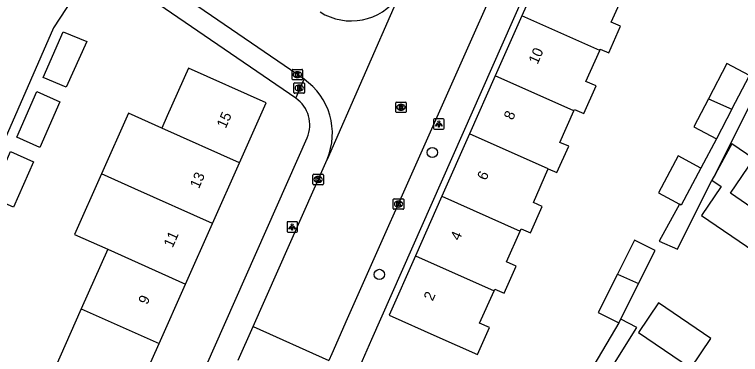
# Model space of a CAD drawing. Extents: x 160026 to 161302, y 384757 to 385701.
# Drawn here: x 160125 to 160194.6, y 385290.8 to 385323.4 of the extents above; entities that cross this region are included whole.
import ezdxf

# ---------------------------------------------------------------- set-up
doc = ezdxf.new("R2010")
doc.units = 0
for name, color, linetype in [('IMGEO_Boom', 7, 'Continuous'), ('IMGEO_Brandkraan', 7, 'Continuous'), ('IMGEO_Kolk', 7, 'Continuous'), ('IMGEO_Lichtpunt', 7, 'Continuous'), ('IMGEO_Pand', 7, 'Continuous'), ('IMGEO_Pand_nummerreeks', 7, 'Continuous'), ('IMGEO_Rijbaan_lokaal_gesloten', 7, 'Continuous'), ('IMGEO_Rijbaan_lokaal_open', 7, 'Continuous'), ('IMGEO_Rioolput', 7, 'Continuous'), ('IMGEO_Voetpad_open', 7, 'Continuous')]:
    doc.layers.add(name, color=color, linetype=linetype)

msp = doc.modelspace()

# ---------------------------------------------------------------- linework, layer by layer
at = {"layer": 'IMGEO_Boom'}
for centre in [(160165.097, 385310.161), (160160.018, 385298.496)]:
    msp.add_circle(centre, 0.489, dxfattribs=at)
at = {"layer": 'IMGEO_Brandkraan'}
for p, q in [((160151.833, 385315.911), (160151.833, 385316.763)), ((160151.908, 385316.837), (160152.76, 385316.837)), ((160152.321, 385316.617), (160152.346, 385316.617)), ((160152.834, 385316.763), (160152.834, 385315.911)), ((160152.76, 385315.837), (160151.908, 385315.837)), ((160152.344, 385316.057), (160152.319, 385316.057))]:
    msp.add_line(p, q, dxfattribs=at)
for points in [[(160151.833, 385315.911), (160151.833, 385316.763)], [(160151.908, 385316.837), (160152.76, 385316.837)], [(160152.181, 385316.537), (160152.181, 385316.137), (160152.394, 385316.137)], [(160152.412, 385316.537), (160152.181, 385316.537)], [(160152.36, 385316.456), (160152.306, 385316.456), (160152.306, 385316.38)], [(160152.834, 385316.763), (160152.834, 385315.911)], [(160152.76, 385315.837), (160151.908, 385315.837)], [(160152.306, 385316.38), (160152.359, 385316.38)], [(160152.368, 385316.304), (160152.306, 385316.304), (160152.306, 385316.223)], [(160152.306, 385316.223), (160152.368, 385316.223)]]:
    msp.add_lwpolyline(points, dxfattribs=at)
for centre, radius, start, end in [((160151.91, 385316.761), 0.0765, 91.55205, 178.44795), ((160151.91, 385316.761), 0.0765, 91.55205, 178.44795), ((160152.361, 385316.418), 0.0379, 267.82845, 90.93552), ((160152.416, 385316.392), 0.145, 59.4692, 91.53667), ((160152.441, 385316.439), 0.0922, 285.51372, 58.15012), ((160152.758, 385316.761), 0.0765, 1.55205, 88.44795), ((160152.758, 385316.761), 0.0765, 1.55205, 88.44795), ((160151.91, 385315.913), 0.0765, 181.55205, 268.44795), ((160151.91, 385315.913), 0.0765, 181.55205, 268.44795), ((160152.369, 385316.263), 0.0404, 269.87594, 90.50774), ((160152.4, 385316.388), 0.251, 268.66757, 293.53466), ((160152.446, 385316.247), 0.105, 301.31148, 78.98903), ((160152.758, 385315.913), 0.0765, 271.55205, 358.44795), ((160152.758, 385315.913), 0.0765, 271.55205, 358.44795)]:
    msp.add_arc(centre, radius, start, end, dxfattribs=at)
for centre, major_axis, ratio, start_param, end_param in [((160152.32, 385316.337), (-0.387, 0.002), 0.722429, 4.712389, 7.853982), ((160152.345, 385316.337), (-0.39, 0.002), 0.717154, 1.570796, 4.712389)]:
    msp.add_ellipse(centre, major_axis=major_axis, ratio=ratio, start_param=start_param, end_param=end_param, dxfattribs=at)
at = {"layer": 'IMGEO_Kolk'}
for p, q in [((160151.658, 385317.192), (160151.658, 385318.044)), ((160151.733, 385318.118), (160152.585, 385318.118)), ((160152.146, 385317.898), (160152.171, 385317.898)), ((160152.659, 385318.044), (160152.659, 385317.192)), ((160152.169, 385317.338), (160152.144, 385317.338)), ((160152.585, 385317.118), (160151.733, 385317.118)), ((160153.651, 385307.157), (160153.651, 385308.009)), ((160153.726, 385308.083), (160154.578, 385308.083)), ((160154.139, 385307.863), (160154.164, 385307.863)), ((160154.652, 385308.009), (160154.652, 385307.157)), ((160154.578, 385307.083), (160153.726, 385307.083)), ((160154.162, 385307.303), (160154.137, 385307.303)), ((160161.357, 385304.799), (160161.357, 385305.651)), ((160161.432, 385305.725), (160162.284, 385305.725)), ((160161.845, 385305.505), (160161.87, 385305.505)), ((160162.358, 385305.651), (160162.358, 385304.799)), ((160162.284, 385304.725), (160161.432, 385304.725)), ((160161.868, 385304.945), (160161.843, 385304.945))]:
    msp.add_line(p, q, dxfattribs=at)
for points in [[(160151.658, 385317.192), (160151.658, 385318.044)], [(160151.733, 385318.118), (160152.585, 385318.118)], [(160152.659, 385318.044), (160152.659, 385317.192)], [(160151.979, 385317.818), (160152.102, 385317.818), (160152.102, 385317.667), (160152.232, 385317.818), (160152.396, 385317.818), (160152.25, 385317.667), (160152.403, 385317.418), (160152.251, 385317.418), (160152.166, 385317.582), (160152.102, 385317.515), (160152.102, 385317.418), (160151.979, 385317.418), (160151.979, 385317.818)], [(160152.585, 385317.118), (160151.733, 385317.118)], [(160153.651, 385307.157), (160153.651, 385308.009)], [(160153.726, 385308.083), (160154.578, 385308.083)], [(160153.972, 385307.783), (160154.095, 385307.783), (160154.095, 385307.632), (160154.225, 385307.783), (160154.389, 385307.783), (160154.243, 385307.632), (160154.396, 385307.383), (160154.244, 385307.383), (160154.159, 385307.547), (160154.095, 385307.48), (160154.095, 385307.383), (160153.972, 385307.383), (160153.972, 385307.783)], [(160154.652, 385308.009), (160154.652, 385307.157)], [(160154.578, 385307.083), (160153.726, 385307.083)], [(160161.357, 385304.799), (160161.357, 385305.651)], [(160161.432, 385305.725), (160162.284, 385305.725)], [(160161.678, 385305.425), (160161.801, 385305.425), (160161.801, 385305.274), (160161.931, 385305.425), (160162.095, 385305.425), (160161.949, 385305.274), (160162.102, 385305.025), (160161.95, 385305.025), (160161.865, 385305.189), (160161.801, 385305.122), (160161.801, 385305.025), (160161.678, 385305.025), (160161.678, 385305.425)], [(160162.358, 385305.651), (160162.358, 385304.799)], [(160162.284, 385304.725), (160161.432, 385304.725)]]:
    msp.add_lwpolyline(points, dxfattribs=at)
for centre, start, end in [((160151.735, 385318.042), 91.55205, 178.44795), ((160151.735, 385318.042), 91.55205, 178.44795), ((160152.583, 385318.042), 1.55205, 88.44795), ((160152.583, 385318.042), 1.55205, 88.44795), ((160151.735, 385317.194), 181.55205, 268.44795), ((160151.735, 385317.194), 181.55205, 268.44795), ((160152.583, 385317.194), 271.55205, 358.44795), ((160152.583, 385317.194), 271.55205, 358.44795), ((160153.728, 385308.007), 91.55205, 178.44795), ((160153.728, 385308.007), 91.55205, 178.44795), ((160154.576, 385308.007), 1.55205, 88.44795), ((160154.576, 385308.007), 1.55205, 88.44795), ((160153.728, 385307.159), 181.55205, 268.44795), ((160153.728, 385307.159), 181.55205, 268.44795), ((160154.576, 385307.159), 271.55205, 358.44795), ((160154.576, 385307.159), 271.55205, 358.44795), ((160161.434, 385305.649), 91.55205, 178.44795), ((160161.434, 385305.649), 91.55205, 178.44795), ((160162.282, 385305.649), 1.55205, 88.44795), ((160162.282, 385305.649), 1.55205, 88.44795), ((160161.434, 385304.801), 181.55205, 268.44795), ((160161.434, 385304.801), 181.55205, 268.44795), ((160162.282, 385304.801), 271.55205, 358.44795), ((160162.282, 385304.801), 271.55205, 358.44795)]:
    msp.add_arc(centre, 0.0765, start, end, dxfattribs=at)
for centre, major_axis, ratio, start_param, end_param in [((160152.145, 385317.618), (-0.387, 0.002), 0.722429, 4.712389, 7.853982), ((160152.17, 385317.618), (-0.39, 0.002), 0.717154, 1.570796, 4.712389), ((160154.138, 385307.583), (-0.387, 0.002), 0.722429, 4.712389, 7.853982), ((160154.163, 385307.583), (-0.39, 0.002), 0.717154, 1.570796, 4.712389), ((160161.844, 385305.225), (-0.387, 0.002), 0.722429, 4.712389, 7.853982), ((160161.869, 385305.225), (-0.39, 0.002), 0.717154, 1.570796, 4.712389)]:
    msp.add_ellipse(centre, major_axis=major_axis, ratio=ratio, start_param=start_param, end_param=end_param, dxfattribs=at)
at = {"layer": 'IMGEO_Lichtpunt'}
for p, q in [((160165.22, 385313.302), (160165.22, 385312.495)), ((160165.22, 385313.302), (160165.22, 385312.495)), ((160166.122, 385313.397), (160165.314, 385313.397)), ((160166.122, 385313.397), (160165.314, 385313.397)), ((160166.216, 385312.495), (160166.216, 385313.302)), ((160166.216, 385312.495), (160166.216, 385313.302)), ((160165.314, 385312.401), (160166.122, 385312.401)), ((160165.314, 385312.401), (160166.122, 385312.401)), ((160151.168, 385303.447), (160151.168, 385302.64)), ((160151.168, 385303.447), (160151.168, 385302.64)), ((160152.07, 385303.542), (160151.262, 385303.542)), ((160152.07, 385303.542), (160151.262, 385303.542)), ((160152.164, 385302.64), (160152.164, 385303.447)), ((160152.164, 385302.64), (160152.164, 385303.447)), ((160151.262, 385302.546), (160152.07, 385302.546)), ((160151.262, 385302.546), (160152.07, 385302.546))]:
    msp.add_line(p, q, dxfattribs=at)
for points in [[(160165.594, 385312.966), (160165.633, 385312.938), (160165.445, 385312.676), (160165.407, 385312.703), (160165.594, 385312.966)], [(160165.806, 385312.938), (160165.844, 385312.965), (160166.031, 385312.703), (160165.992, 385312.675), (160165.806, 385312.938)], [(160165.696, 385312.918), (160165.743, 385312.918), (160165.743, 385312.596), (160165.696, 385312.596), (160165.696, 385312.918)], [(160151.542, 385303.111), (160151.581, 385303.083), (160151.393, 385302.821), (160151.355, 385302.848), (160151.542, 385303.111)], [(160151.644, 385303.063), (160151.691, 385303.063), (160151.691, 385302.741), (160151.644, 385302.741), (160151.644, 385303.063)], [(160151.754, 385303.083), (160151.792, 385303.11), (160151.979, 385302.848), (160151.94, 385302.82), (160151.754, 385303.083)]]:
    msp.add_lwpolyline(points, dxfattribs=at)
for centre in [(160165.719, 385313.1), (160151.667, 385303.245)]:
    msp.add_circle(centre, 0.0994, dxfattribs=at)
for centre, start, end in [((160165.314, 385313.302), 90, 180), ((160165.314, 385313.302), 90, 180), ((160166.122, 385313.302), 0, 90), ((160166.122, 385313.302), 0, 90), ((160165.314, 385312.495), 180, 270), ((160165.314, 385312.495), 180, 270), ((160166.122, 385312.495), 270, 0), ((160166.122, 385312.495), 270, 360), ((160151.262, 385303.447), 90, 180), ((160151.262, 385303.447), 90, 180), ((160152.07, 385303.447), 0, 90), ((160152.07, 385303.447), 0, 90), ((160151.262, 385302.64), 180, 270), ((160151.262, 385302.64), 180, 270), ((160152.07, 385302.64), 270, 0), ((160152.07, 385302.64), 270, 360)]:
    msp.add_arc(centre, 0.0946, start, end, dxfattribs=at)
at = {"layer": 'IMGEO_Pand'}
for points in [[(160176.253, 385329.053), (160173.679, 385323.249)], [(160181.141, 385319.939), (160181.191, 385320.052), (160182.001, 385319.693), (160183.137, 385322.255), (160182.253, 385322.647), (160183.64, 385325.775)], [(160173.679, 385323.249), (160171.131, 385317.507)], [(160181.141, 385319.939), (160173.679, 385323.249)], [(160129.712, 385321.73), (160131.965, 385320.799), (160129.993, 385316.404), (160127.791, 385317.345), (160129.712, 385321.73)], [(160178.672, 385314.162), (160178.729, 385314.29), (160179.632, 385313.889), (160180.804, 385316.531), (160179.822, 385316.967), (160181.141, 385319.939)], [(160195.483, 385317.536), (160193.314, 385318.67), (160191.561, 385315.317)], [(160146.613, 385309.181), (160149.173, 385314.924), (160141.719, 385318.246), (160139.685, 385313.681), (160139.16, 385312.503)], [(160171.131, 385317.507), (160168.667, 385311.952)], [(160178.672, 385314.162), (160171.131, 385317.507)], [(160193.803, 385314.322), (160195.483, 385317.536)], [(160127.192, 385315.989), (160129.39, 385315.025), (160127.473, 385310.658), (160125.275, 385311.622), (160127.192, 385315.989)], [(160191.561, 385315.317), (160190.151, 385312.62), (160192.321, 385311.487)], [(160191.561, 385315.317), (160193.803, 385314.322)], [(160139.16, 385312.503), (160135.973, 385313.924), (160133.385, 385308.118)], [(160176.21, 385308.606), (160177.044, 385308.236), (160178.165, 385310.766), (160177.33, 385311.136), (160178.672, 385314.162)], [(160193.803, 385314.322), (160192.321, 385311.487)], [(160146.613, 385309.181), (160139.16, 385312.503)], [(160168.667, 385311.952), (160166.018, 385305.98)], [(160176.21, 385308.606), (160168.667, 385311.952)], [(160191.89, 385307.508), (160192.768, 385306.902), (160190.896, 385304.145), (160195.921, 385300.733), (160196.493, 385301.576), (160197.766, 385303.45), (160193.688, 385306.266), (160195.914, 385309.545), (160193.818, 385310.992), (160192.229, 385308.12)], [(160124.672, 385310.248), (160126.87, 385309.284), (160124.953, 385304.916), (160122.755, 385305.88), (160124.672, 385310.248)], [(160190.833, 385308.67), (160188.654, 385309.85), (160186.782, 385306.314), (160188.03, 385305.638), (160188.784, 385305.229)], [(160144.026, 385303.376), (160146.613, 385309.181)], [(160133.385, 385308.118), (160130.8, 385302.316), (160133.986, 385300.896)], [(160144.026, 385303.376), (160136.572, 385306.698), (160133.385, 385308.118)], [(160173.529, 385302.648), (160173.621, 385302.855), (160174.506, 385302.462), (160175.634, 385305.005), (160174.781, 385305.384), (160176.18, 385308.537), (160176.21, 385308.606)], [(160190.833, 385308.67), (160188.96, 385305.134), (160188.784, 385305.229)], [(160192.229, 385308.12), (160191.89, 385307.508)], [(160166.018, 385305.98), (160163.487, 385300.274)], [(160166.018, 385305.98), (160173.529, 385302.648)], [(160141.44, 385297.574), (160144.026, 385303.376)], [(160171.015, 385296.934), (160171.085, 385297.093), (160171.995, 385296.689), (160173.147, 385299.286), (160172.22, 385299.697), (160173.529, 385302.648)], [(160184.874, 385297.615), (160186.466, 385300.778), (160184.476, 385301.779), (160182.836, 385298.519)], [(160133.986, 385300.896), (160131.444, 385295.193)], [(160133.986, 385300.896), (160141.44, 385297.574)], [(160163.487, 385300.274), (160160.965, 385294.59), (160165.536, 385292.563), (160169.426, 385290.836), (160170.564, 385293.401), (160169.631, 385293.814), (160171.015, 385296.934)], [(160163.487, 385300.274), (160171.015, 385296.934)], [(160182.836, 385298.519), (160180.994, 385294.858), (160182.983, 385293.857)], [(160182.836, 385298.519), (160184.874, 385297.615)], [(160138.898, 385291.872), (160141.44, 385297.574)], [(160183.158, 385294.204), (160184.874, 385297.615)], [(160188.943, 385290.151), (160189.88, 385289.515), (160191.803, 385292.348), (160186.787, 385295.774), (160184.854, 385292.928), (160188.943, 385290.151)], [(160131.444, 385295.193), (160128.903, 385289.492)], [(160131.444, 385295.193), (160138.898, 385291.872)], [(160182.983, 385293.857), (160183.158, 385294.204)], [(160136.356, 385286.17), (160138.898, 385291.872)]]:
    msp.add_lwpolyline(points, dxfattribs=at)
at = {"layer": 'IMGEO_Rijbaan_lokaal_gesloten'}
for points in [[(160186.831, 385361.426), (160183.877, 385354.785), (160182.332, 385351.312), (160156.947, 385294.248), (160155.452, 385290.886), (160155.175, 385290.263)], [(160161.865, 385325.106), (160155.004, 385309.501)], [(160147.908, 385293.496), (160155.004, 385309.501)]]:
    msp.add_lwpolyline(points, dxfattribs=at)
at = {"layer": 'IMGEO_Rijbaan_lokaal_open'}
for points in [[(160152.796, 385317.185), (160134.348, 385329.812)], [(160132.92, 385328.421), (160128.791, 385322.11), (160120.909, 385304.204)], [(160146.489, 385290.296), (160147.908, 385293.496)], [(160147.908, 385293.496), (160155.175, 385290.263)]]:
    msp.add_lwpolyline(points, dxfattribs=at)
for centre, radius, start, end in [((160157.317, 385328.34), 5.58, 237.62348, 324.58378), ((160149.206, 385311.994), 6.311, 336.72987, 55.33417)]:
    msp.add_arc(centre, radius, start, end, dxfattribs=at)
at = {"layer": 'IMGEO_Rioolput'}
for p, q in [((160161.593, 385314.072), (160161.593, 385314.924)), ((160161.668, 385314.998), (160162.52, 385314.998)), ((160162.081, 385314.778), (160162.106, 385314.778)), ((160162.594, 385314.924), (160162.594, 385314.072)), ((160162.52, 385313.998), (160161.668, 385313.998)), ((160162.104, 385314.218), (160162.079, 385314.218))]:
    msp.add_line(p, q, dxfattribs=at)
for points in [[(160161.593, 385314.072), (160161.593, 385314.924)], [(160161.668, 385314.998), (160162.52, 385314.998)], [(160162.182, 385314.696), (160161.93, 385314.698), (160161.93, 385314.298)], [(160161.93, 385314.298), (160162.054, 385314.298), (160162.054, 385314.46), (160162.065, 385314.46)], [(160162.108, 385314.617), (160162.054, 385314.617), (160162.054, 385314.536)], [(160162.054, 385314.536), (160162.106, 385314.536)], [(160162.112, 385314.431), (160162.183, 385314.298), (160162.323, 385314.298), (160162.258, 385314.424)], [(160162.594, 385314.924), (160162.594, 385314.072)], [(160162.52, 385313.998), (160161.668, 385313.998)]]:
    msp.add_lwpolyline(points, dxfattribs=at)
for centre, radius, start, end in [((160161.67, 385314.922), 0.0765, 91.55205, 178.44795), ((160161.67, 385314.922), 0.0765, 91.55205, 178.44795), ((160162.064, 385314.407), 0.0533, 26.02933, 88.69889), ((160162.09, 385314.725), 0.19, 274.7715, 282.96867), ((160162.114, 385314.521), 0.0964, 77.00612, 93.18647), ((160162.128, 385314.578), 0.0378, 276.66336, 79.67722), ((160162.181, 385314.586), 0.109, 350.36119, 89.41601), ((160162.179, 385314.586), 0.112, 277.58423, 350.98172), ((160162.163, 385314.371), 0.108, 29.51342, 73.79051), ((160162.518, 385314.922), 0.0765, 1.55205, 88.44795), ((160162.518, 385314.922), 0.0765, 1.55205, 88.44795), ((160161.67, 385314.074), 0.0765, 181.55205, 268.44795), ((160161.67, 385314.074), 0.0765, 181.55205, 268.44795), ((160162.518, 385314.074), 0.0765, 271.55205, 358.44795), ((160162.518, 385314.074), 0.0765, 271.55205, 358.44795)]:
    msp.add_arc(centre, radius, start, end, dxfattribs=at)
for centre, major_axis, ratio, start_param, end_param in [((160162.08, 385314.498), (-0.387, 0.002), 0.722429, 4.712389, 7.853982), ((160162.105, 385314.498), (-0.39, 0.002), 0.717154, 1.570796, 4.712389)]:
    msp.add_ellipse(centre, major_axis=major_axis, ratio=ratio, start_param=start_param, end_param=end_param, dxfattribs=at)
at = {"layer": 'IMGEO_Voetpad_open'}
for points in [[(160155.597, 385283.906), (160158.414, 385290.267), (160159.311, 385292.29), (160183.431, 385346.744)], [(160152.014, 385315.353), (160133.213, 385328.221)], [(160192.229, 385308.12), (160199.448, 385322.493), (160200.422, 385321.831), (160212.343, 385313.733)], [(160152.014, 385315.353), (160152.796, 385317.185)], [(160135.513, 385271.933), (160153.09, 385311.574)], [(160192.321, 385311.487), (160190.833, 385308.67)], [(160188.784, 385305.229), (160186.851, 385301.668), (160188.606, 385300.909), (160191.89, 385307.508)], [(160184.707, 385278.922), (160178.329, 385283.256), (160184.707, 385293.425), (160183.158, 385294.204)], [(160182.983, 385293.857), (160177.261, 385284.188), (160174.229, 385286.22), (160173.331, 385284.924)]]:
    msp.add_lwpolyline(points, dxfattribs=at)
msp.add_arc((160150.28, 385312.817), 3.073, 336.14598, 55.64066, dxfattribs=at)

# ---------------------------------------------------------------- texts
at = {"layer": 'IMGEO_Pand_nummerreeks'}
for s, rotation, p in [('10', 66.07747, (160175.18, 385318.544)), ('15', 65.97617, (160145.288, 385312.399)), ('8', 66.07922, (160172.807, 385313.199)), ('13', 65.97609, (160142.721, 385306.638)), ('6', 66.07922, (160170.248, 385307.427)), ('4', 66.07747, (160167.69, 385301.659)), ('11', 65.97609, (160140.199, 385300.982)), ('9', 65.97617, (160137.773, 385295.538)), ('2', 66.07747, (160165.13, 385295.89))]:
    msp.add_text(s, height=1, rotation=rotation, dxfattribs=at).set_placement(p)

doc.saveas('drawing.dxf')
